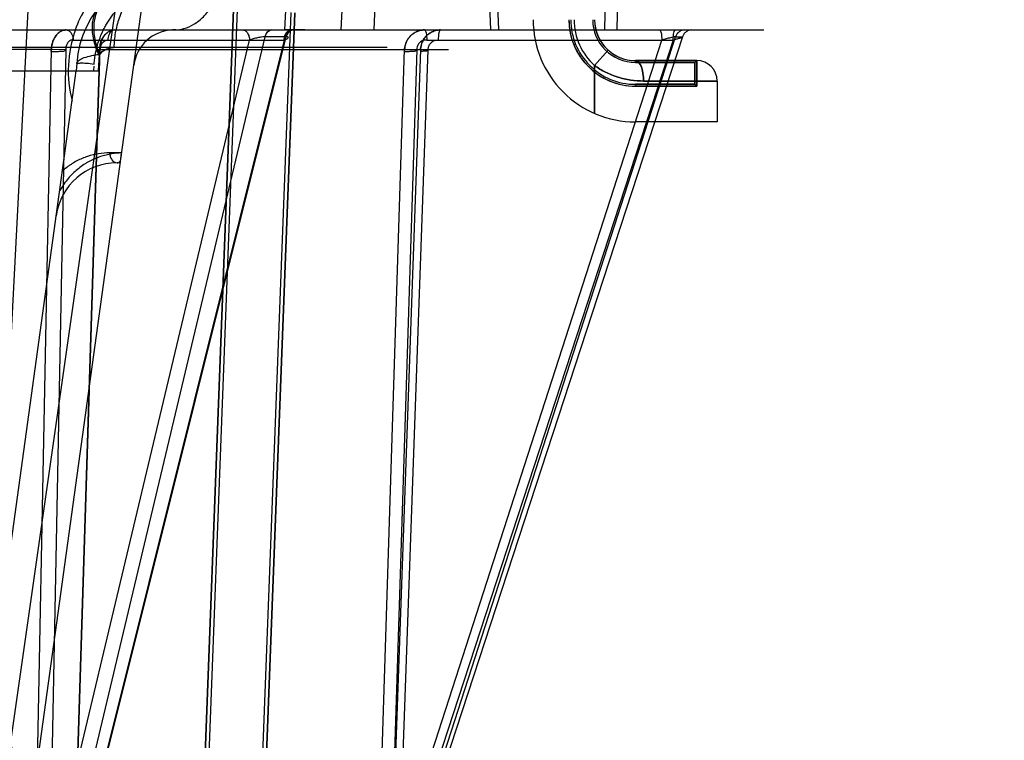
# Model space of a CAD drawing. Header units: millimetres. Extents: x 0 to 297, y 0 to 210.
# Tile 401 of 455: x 240.589 to 240.974, y 160.277 to 160.559. Entities that reach past the tile are written whole.
import ezdxf

# ---------------------------------------------------------------- set-up
doc = ezdxf.new("R2010")
doc.units = ezdxf.units.MM
doc.header["$LTSCALE"] = 16.335
doc.layers.get('0').update_dxf_attribs({"linetype": 'CONTINUOUS'})
for name, color, linetype in [('AXES_REF', 7, 'CONTINUOUS'), ('INTFCLR_1', 7, 'CONTINUOUS'), ('INTFCLR_144815', 7, 'CONTINUOUS'), ('INTFCLR_72935', 7, 'CONTINUOUS')]:
    doc.layers.add(name, color=color, linetype=linetype)

msp = doc.modelspace()

# ---------------------------------------------------------------- linework, layer by layer
at = {"color": 7, "linetype": 'Continuous'}
for centre, radius in [((241.4302422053, 154.539298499), 7.756662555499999), ((241.4302422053, 154.539298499), 7.756), ((241.4302422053, 154.539298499), 7.706331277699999), ((241.4302422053, 161.177698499), 0.684), ((241.4302422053, 161.177698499), 0.6679999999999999), ((241.4302422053, 161.177698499), 0.6464), ((241.4302422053, 161.177698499), 0.64), ((241.4302422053, 161.177698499), 0.636)]:
    msp.add_circle(centre, radius, dxfattribs=at)
at = {"color": 9, "linetype": 'Continuous'}
msp.add_circle((241.4302422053, 161.177698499), 0.664, dxfattribs=at)
at = {"color": 7, "linetype": 'Continuous'}
msp.add_arc((241.4302422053, 154.539298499), 7.68, 278.2771290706, 261.7228709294, dxfattribs=at)
at = {"layer": 'AXES_REF', "color": 9, "linetype": 'Continuous'}
msp.add_arc((241.4302422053, 154.539298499), 7.075609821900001, 94.4118118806, 85.5881881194, dxfattribs=at)
at = {"layer": 'INTFCLR_1', "color": 6, "linetype": 'Continuous'}
for p, q in [((240.6728116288, 160.5633136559), (240.6615257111, 160.2679161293)), ((240.6742203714, 160.5632376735), (240.662935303, 160.2678623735)), ((240.6538495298, 159.4753140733), (240.6953711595, 160.5621008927)), ((240.6552601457, 159.4752871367), (240.6967799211, 160.5620254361)), ((240.8300185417, 160.5425985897), (240.8533186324, 160.5425985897)), ((240.8540185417, 160.543298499), (240.8533186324, 160.5425985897)), ((240.8533186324, 160.5339984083), (240.8533186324, 160.5425985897)), ((240.8540185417, 160.543298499), (240.8540185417, 160.533298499)), ((240.8533186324, 160.5339984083), (240.8300185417, 160.5339984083)), ((240.8300185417, 160.533298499), (240.8540185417, 160.533298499)), ((240.8540185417, 160.533298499), (240.8533186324, 160.5339984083)), ((240.8620185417, 160.519298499), (240.8300185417, 160.519298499))]:
    msp.add_line(p, q, dxfattribs=at)
at = {"layer": 'INTFCLR_1', "color": 9, "linetype": 'Continuous'}
for p, q in [((240.819351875, 160.5473728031), (240.8140185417, 160.5414099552)), ((240.8140185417, 160.5414099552), (240.8140185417, 160.5226378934)), ((240.8300185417, 160.5425985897), (240.8300185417, 160.543298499)), ((240.8540185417, 160.543298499), (240.8300185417, 160.543298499)), ((240.8300185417, 160.5339984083), (240.8300185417, 160.533298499)), ((240.8620185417, 160.535298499), (240.8332185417, 160.535298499)), ((240.8620185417, 160.535298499), (240.8620185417, 160.519298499))]:
    msp.add_line(p, q, dxfattribs=at)
at = {"layer": 'INTFCLR_1', "color": 6, "linetype": 'Continuous'}
for radius, start, end in [(0.04, 179.9999999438, 270.0000000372), (0.026, 179.9999999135, 270.0000000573), (0.0253000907, 179.9999982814, 269.9999994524), (0.0166999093, 179.9999973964, 269.9999991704)]:
    msp.add_arc((240.8300185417, 160.559298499), radius, start, end, dxfattribs=at)
at = {"layer": 'INTFCLR_1', "color": 9, "linetype": 'Continuous'}
for centre, radius, start, end in [((240.8300185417, 160.559298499), 0.024, 179.9999999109, 228.1896851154), ((240.8300185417, 160.559298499), 0.016, 180.0000000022, 270.0000000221), ((240.8540185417, 160.535298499), 0.008, 3.919999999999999e-08, 90.00000000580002)]:
    msp.add_arc(centre, radius, start, end, dxfattribs=at)
for points, knots in [([(240.8140185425, 160.5414099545), (240.8146928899, 160.540908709), (240.8161001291, 160.5399537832), (240.819090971, 160.5382909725), (240.8223093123, 160.5370026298), (240.8256445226, 160.5361086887), (240.8289970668, 160.5354828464), (240.8315401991, 160.5352998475), (240.8332185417, 160.535298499)], [0, 0, 0, 0, 0.1230841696, 0.248729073, 0.5007960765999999, 0.6282214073, 0.7541426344, 1, 1, 1, 1]), ([(240.8332185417, 160.535298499), (240.8332185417, 160.5362829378), (240.8331172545, 160.5377512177), (240.8327248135, 160.539657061), (240.8321539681, 160.541504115), (240.8311043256, 160.543298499), (240.830018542, 160.543298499)], [0, 0, 0, 0, 0.3274534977, 0.4897061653, 0.6388362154, 1, 1, 1, 1])]:
    msp.add_open_spline(points, degree=3, knots=knots, dxfattribs=at)
at = {"layer": 'INTFCLR_144815', "color": 9, "linetype": 'Continuous'}
for p, q in [((240.7189496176, 161.2100770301), (240.5738738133, 160.1957300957)), ((240.5782257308, 160.1393150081), (240.6517083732, 160.6718127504)), ((240.6939573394, 160.5792985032), (240.6927245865, 160.5553099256)), ((240.775650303, 160.5754381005), (240.7764694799, 160.5552984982)), ((240.8180218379, 160.5552984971), (240.8185830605, 160.5754380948)), ((240.8232749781, 160.5754380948), (240.8227145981, 160.5552984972)), ((239.5607711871, 160.5552984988), (240.8803257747, 160.555298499)), ((240.6007744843, 160.2224120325), (240.6790027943, 160.551333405)), ((240.606277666, 160.2211820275), (240.6850910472, 160.55256341)), ((240.6099969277, 160.5513334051), (240.6925955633, 160.5513334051)), ((240.6925955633, 160.5513334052), (240.6104519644, 160.2224120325)), ((240.6932573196, 160.55256341), (240.610499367, 160.2211820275)), ((240.6850910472, 160.55256341), (240.6850224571, 160.5525638)), ((240.6932573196, 160.55256341), (240.6850910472, 160.55256341)), ((240.6933241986, 160.5525638), (240.6932573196, 160.55256341)), ((240.7341374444, 160.2224120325), (240.8403221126, 160.551333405)), ((240.8448055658, 160.551333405), (240.7373294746, 160.2224120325)), ((240.7387346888, 160.2211820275), (240.8457135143, 160.55256341)), ((240.8484070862, 160.55256341), (240.740127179, 160.2211820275)), ((240.7483867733, 160.5513334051), (240.8448055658, 160.5513334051)), ((240.8457135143, 160.55256341), (240.8484070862, 160.55256341)), ((240.8484970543, 160.5525408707), (240.848428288, 160.5525638)), ((240.7329402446, 160.5484201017), (239.6950968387, 160.5484201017)), ((240.6015148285, 160.5475776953), (240.3859230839, 160.5475776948)), ((240.5947106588, 160.1984475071), (240.6015149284, 160.5475776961)), ((240.6070959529, 160.5474730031), (240.6007744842, 160.2224120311)), ((240.6203785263, 160.547577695), (240.609446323, 160.1984476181)), ((240.6104519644, 160.2224120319), (240.6206427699, 160.5474730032)), ((240.6203785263, 160.5475776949), (240.7569254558, 160.5475776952)), ((240.728593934, 160.1984475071), (240.7397281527, 160.5475776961)), ((240.745950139, 160.547577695), (240.7334543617, 160.1984476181)), ((240.7444988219, 160.5474730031), (240.7341374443, 160.2224120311)), ((240.7373294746, 160.2224120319), (240.7489671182, 160.5474730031)), ((240.6114165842, 160.5420887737), (240.6112214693, 160.5392985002)), ((240.6180581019, 160.5392984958), (240.6181825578, 160.5410657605)), ((240.5632967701, 160.192008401), (240.6104313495, 160.5335728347)), ((240.6289867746, 160.5071589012), (240.6242943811, 160.507158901)), ((240.628454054, 160.5032984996), (240.6271691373, 160.5032984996))]:
    msp.add_line(p, q, dxfattribs=at)
at = {"layer": 'INTFCLR_144815', "color": 6, "linetype": 'Continuous'}
for p, q in [((240.5973967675, 160.6613919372), (240.5700184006, 160.1389815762)), ((240.7159021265, 160.5792984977), (240.7147561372, 160.555298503)), ((240.7278094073, 160.5552985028), (240.7288935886, 160.5792984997)), ((240.7724835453, 160.5754381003), (240.7733018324, 160.5552984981)), ((240.7006823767, 160.5552984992), (240.6927245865, 160.5553099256)), ((240.619922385, 160.5392985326), (240.6203780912, 160.5458154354)), ((239.8081047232, 160.539298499), (240.6199323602, 160.5392984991)), ((240.6104313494, 160.5335728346), (240.6112205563, 160.539298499)), ((240.6104313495, 160.5335728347), (240.6112214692, 160.539298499))]:
    msp.add_line(p, q, dxfattribs=at)
at = {"layer": 'INTFCLR_144815', "color": 7, "linetype": 'Continuous'}
for p, q in [((240.6070959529, 160.5474730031), (240.6015149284, 160.5475776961)), ((240.6206427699, 160.5474730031), (240.6193909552, 160.5475521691)), ((240.7444988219, 160.5474730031), (240.7397281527, 160.5475776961)), ((240.7458694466, 160.5475811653), (240.7489671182, 160.5474730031)), ((240.6285259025, 160.503819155), (240.6289867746, 160.507158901))]:
    msp.add_line(p, q, dxfattribs=at)
at = {"layer": 'INTFCLR_144815', "color": 9, "linetype": 'Continuous'}
msp.add_lwpolyline([(240.6942151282, 160.5522676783), (240.6942198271, 160.5523066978), (240.694213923, 160.5523429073), (240.6941977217, 160.5523763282), (240.6941715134, 160.5524069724), (240.6941356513, 160.5524348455), (240.6940906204, 160.5524599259), (240.6940369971, 160.5524820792), (240.6939750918, 160.5525013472), (240.6939049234, 160.552517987), (240.6938266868, 160.5525320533), (240.693740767, 160.5525434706), (240.6936472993, 160.5525523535), (240.6935464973, 160.5525587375), (240.6934386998, 160.5525625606), (240.6933241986, 160.5525638)], dxfattribs=at)
msp.add_circle((240.2140185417, 160.139298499), 0.3956209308, dxfattribs=at)
for centre, radius, start, end in [((240.6513191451, 160.539298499), 0.04, 90.0000000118, 176.0000000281), ((240.6554117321, 160.5392326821), 0.0473173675, 160.1517008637, 194.4239714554), ((240.6495735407, 160.539298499), 0.016, 92.34991582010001, 172.1430251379), ((240.2140185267, 160.1393682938), 0.3916209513, 359.9897887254, 180.0102113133), ((240.6271691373, 160.479298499), 0.024, 89.9999999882, 172.1430251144)]:
    msp.add_arc(centre, radius, start, end, dxfattribs=at)
at = {"layer": 'INTFCLR_144815', "color": 6, "linetype": 'Continuous'}
for centre, radius, start, end in [((240.6501336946, 160.5255739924), 0.0297359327, 90.0023301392, 92.34403346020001), ((240.6495735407, 160.539298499), 0.016, 90.0000000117, 92.34991582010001)]:
    msp.add_arc(centre, radius, start, end, dxfattribs=at)
at = {"layer": 'INTFCLR_144815', "color": 9, "linetype": 'Continuous'}
for points, knots in [([(240.65013251, 160.555309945), (240.6512218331, 160.5553544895), (240.6537155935, 160.5557598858), (240.6574871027, 160.5574486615), (240.661228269, 160.5604600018), (240.6645282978, 160.5646063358), (240.6671950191, 160.5696561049), (240.6691057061, 160.5752868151), (240.6700448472, 160.5802031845), (240.670417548, 160.5841294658), (240.6704852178, 160.5860648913), (240.6704906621, 160.5870192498)], [0, 0, 0, 0, 0.079538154, 0.1823736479, 0.2978289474, 0.4265721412, 0.5663430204, 0.7123997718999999, 0.8588159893, 0.9303734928, 1, 1, 1, 1]), ([(240.6408736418, 160.5846538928), (240.6383856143, 160.583814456), (240.6347037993, 160.5822321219), (240.6306589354, 160.5798695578), (240.6283696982, 160.5783304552), (240.6266709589, 160.5770785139), (240.6250124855, 160.5757404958), (240.6228555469, 160.5738370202), (240.6202849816, 160.5712414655), (240.6179346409, 160.5683893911), (240.6161894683, 160.5659408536), (240.6136241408, 160.5619535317), (240.6118865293, 160.5583272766), (240.6107982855, 160.5552984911)], [0, 0, 0, 0, 0.1812991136, 0.2751287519, 0.3231422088, 0.371699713, 0.4207841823, 0.4702213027, 0.5702691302, 0.6726435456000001, 0.7250124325, 0.7777894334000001, 1, 1, 1, 1]), ([(240.651319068, 160.579298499), (240.6497977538, 160.5792984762), (240.6466267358, 160.5789361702), (240.6419508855, 160.5772602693), (240.6374669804, 160.5743759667), (240.6334695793, 160.5703689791), (240.6302011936, 160.565458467), (240.6278180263, 160.5599560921), (240.6263708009, 160.5542118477), (240.6259864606, 160.550323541), (240.6259334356, 160.5484189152)], [0, 0, 0, 0, 0.103625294, 0.2152505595, 0.3354688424, 0.4637590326, 0.5980529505, 0.7349076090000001, 0.8702149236, 1, 1, 1, 1]), ([(240.6182452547, 160.5419493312), (240.618296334, 160.5426762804), (240.6184429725, 160.5441199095), (240.61890199, 160.5469323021), (240.619766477, 160.5503043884), (240.6209892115, 160.5534971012), (240.6221455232, 160.5558883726), (240.6233766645, 160.5581153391), (240.6247488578, 160.5601975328), (240.6262478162, 160.5621264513), (240.6277810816, 160.5639110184), (240.6297964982, 160.5659370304), (240.6323578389, 160.5680700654), (240.6350127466, 160.5699027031), (240.6385844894, 160.5719329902), (240.6431674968, 160.5738238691), (240.648786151, 160.5751515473), (240.6525557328, 160.5754345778), (240.6544179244, 160.575438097)], [0, 0, 0, 0, 0.0403295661, 0.08024126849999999, 0.1576250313, 0.2325070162, 0.2690202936, 0.3045528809, 0.3732772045, 0.4067303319, 0.4396992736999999, 0.5034370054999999, 0.5646164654, 0.6239156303, 0.6817237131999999, 0.7917490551, 0.8969435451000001, 1, 1, 1, 1]), ([(240.6072690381, 160.5552984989), (240.6078089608, 160.5552984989), (240.6088123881, 160.554794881), (240.609753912, 160.5532978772), (240.6099925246, 160.5520732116), (240.6099969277, 160.5513334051)], [0, 0, 0, 0, 0.3096130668, 0.5757580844, 1, 1, 1, 1]), ([(240.6263175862, 160.555298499), (240.6257776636, 160.555298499), (240.6247742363, 160.5547948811), (240.6238327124, 160.5532978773), (240.6235940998, 160.5520732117), (240.6235896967, 160.5513334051)], [0, 0, 0, 0, 0.3096130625, 0.5757580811, 1, 1, 1, 1]), ([(240.6762749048, 160.555298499), (240.6766206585, 160.555298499), (240.6773997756, 160.5550644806), (240.6783055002, 160.5541273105), (240.6788711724, 160.5528132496), (240.6789998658, 160.5518254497), (240.6790027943, 160.5513334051)], [0, 0, 0, 0, 0.1970870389, 0.4393178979, 0.7195190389, 1, 1, 1, 1]), ([(240.6877289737, 160.555298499), (240.686781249, 160.555298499), (240.6855207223, 160.5541824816), (240.6851110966, 160.5529364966), (240.6850224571, 160.5525638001)], [0, 0, 0, 0, 0.7121375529, 1, 1, 1, 1]), ([(240.6850910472, 160.55256341), (240.6851820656, 160.552936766), (240.6856092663, 160.5541980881), (240.6869025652, 160.555298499), (240.6878663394, 160.555298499)], [0, 0, 0, 0, 0.2850681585, 1, 1, 1, 1]), ([(240.6925955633, 160.5513334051), (240.6925984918, 160.5518254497), (240.6927360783, 160.5528155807), (240.6933844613, 160.5544184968), (240.6945756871, 160.555298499), (240.695323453, 160.555298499)], [0, 0, 0, 0, 0.2841969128, 0.5681103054, 1, 1, 1, 1]), ([(240.6932573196, 160.55256341), (240.693348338, 160.552936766), (240.6937755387, 160.5541980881), (240.6950688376, 160.555298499), (240.6960326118, 160.555298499)], [0, 0, 0, 0, 0.2850681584, 1, 1, 1, 1]), ([(240.696166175, 160.555298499), (240.6958606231, 160.555298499), (240.6944725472, 160.5550091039), (240.6935832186, 160.5536009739), (240.6933241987, 160.5525638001)], [0, 0, 0, 0, 0.2222874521, 1, 1, 1, 1]), ([(240.7474870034, 160.555298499), (240.7476307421, 160.555298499), (240.7479608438, 160.5548553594), (240.7482699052, 160.5535662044), (240.748384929, 160.5522728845), (240.7483867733, 160.5513334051)], [0, 0, 0, 0, 0.1031172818, 0.3260215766, 1, 1, 1, 1]), ([(240.7537699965, 160.5552984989), (240.7536262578, 160.5552984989), (240.753296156, 160.5548553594), (240.7529870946, 160.5535662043), (240.7528720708, 160.5522728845), (240.7528702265, 160.5513334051)], [0, 0, 0, 0, 0.1031172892, 0.3260215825, 1, 1, 1, 1]), ([(240.8394223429, 160.555298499), (240.8395660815, 160.555298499), (240.8398961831, 160.5548553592), (240.8402052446, 160.5535662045), (240.8403202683, 160.5522728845), (240.8403221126, 160.5513334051)], [0, 0, 0, 0, 0.1031172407, 0.3260215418, 1, 1, 1, 1]), ([(240.8448055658, 160.5513334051), (240.844806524, 160.5518214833), (240.8448657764, 160.5529818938), (240.8450220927, 160.5541700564), (240.8454352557, 160.555298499), (240.8457053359, 160.555298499)], [0, 0, 0, 0, 0.3517099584, 0.805380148, 1, 1, 1, 1]), ([(240.849363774, 160.555298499), (240.848972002, 160.555298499), (240.8481606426, 160.5551700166), (240.8470555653, 160.5545955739), (240.8461832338, 160.5536937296), (240.8458134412, 160.5529460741), (240.8456900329, 160.5525638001)], [0, 0, 0, 0, 0.2409787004, 0.4956984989, 0.7529145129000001, 1, 1, 1, 1]), ([(240.8494109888, 160.555298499), (240.8490167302, 160.555298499), (240.8482007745, 160.5551701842), (240.8470888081, 160.5545962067), (240.8462104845, 160.5536944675), (240.8458377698, 160.5529459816), (240.8457135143, 160.55256341)], [0, 0, 0, 0, 0.2415412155, 0.4965541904, 0.7535663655, 1, 1, 1, 1]), ([(240.8521414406, 160.555298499), (240.8517467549, 160.555298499), (240.8509288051, 160.555169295), (240.84981238, 160.5545970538), (240.848928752, 160.5536955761), (240.848553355, 160.552946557), (240.848428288, 160.5525638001)], [0, 0, 0, 0, 0.2412372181, 0.496779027, 0.753881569, 1, 1, 1, 1]), ([(240.6099969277, 160.5513334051), (240.6094449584, 160.5513800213), (240.6084196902, 160.5510233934), (240.6073099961, 160.54958008), (240.607052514, 160.5482898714), (240.6070959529, 160.5474730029)], [0, 0, 0, 0, 0.309794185, 0.5425112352, 1, 1, 1, 1]), ([(240.6206427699, 160.5474730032), (240.6206351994, 160.5476558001), (240.620662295, 160.5482577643), (240.6208622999, 160.5492919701), (240.6216013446, 160.550733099), (240.6228474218, 160.5513962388), (240.6235896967, 160.5513334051)], [0, 0, 0, 0, 0.102408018, 0.3366396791, 0.583026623, 1, 1, 1, 1]), ([(240.6850224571, 160.5525638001), (240.6845886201, 160.5525637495), (240.6836172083, 160.552476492), (240.6820985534, 160.5522181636), (240.6805211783, 160.5518373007), (240.679485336, 160.5515153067), (240.6790027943, 160.5513334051)], [0, 0, 0, 0, 0.2110630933, 0.4730654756, 0.7491158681, 1, 1, 1, 1]), ([(240.6925955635, 160.5513334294), (240.692989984, 160.5514801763), (240.6935168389, 160.5517234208), (240.6941648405, 160.55206471), (240.6942150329, 160.5522676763)], [0, 0, 0, 0, 0.668081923, 1, 1, 1, 1]), ([(240.7483867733, 160.5513334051), (240.7481401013, 160.5513490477), (240.747404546, 160.5513267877), (240.7462259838, 160.5509199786), (240.7448602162, 160.549694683), (240.7444448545, 160.5483047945), (240.7444988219, 160.5474730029)], [0, 0, 0, 0, 0.1209508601, 0.3579856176, 0.5921087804, 1, 1, 1, 1]), ([(240.7489671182, 160.5474730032), (240.7489559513, 160.5476556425), (240.7489891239, 160.5482643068), (240.7492585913, 160.549335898), (240.7503800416, 160.5508700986), (240.7519196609, 160.551393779), (240.7528702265, 160.5513334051)], [0, 0, 0, 0, 0.0898047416, 0.2980750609, 0.532532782, 1, 1, 1, 1]), ([(240.8456900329, 160.5525638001), (240.8450225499, 160.5525635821), (240.8438222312, 160.5522119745), (240.8420379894, 160.5518078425), (240.8409080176, 160.5514989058), (240.8403221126, 160.5513334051)], [0, 0, 0, 0, 0.3633821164, 0.6685484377, 1, 1, 1, 1]), ([(240.8448055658, 160.551333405), (240.8452818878, 160.5514680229), (240.8461695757, 160.5516788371), (240.847265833, 160.5521776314), (240.8483690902, 160.5521492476), (240.8484970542, 160.5525408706)], [0, 0, 0, 0, 0.3820168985, 0.6820258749, 1, 1, 1, 1]), ([(240.6114165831, 160.5420887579), (240.6114455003, 160.5425022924), (240.6121251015, 160.5434625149), (240.6139555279, 160.5443538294), (240.6160931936, 160.5450109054), (240.6183417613, 160.5454899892), (240.6196582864, 160.5457090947), (240.6203681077, 160.545813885)], [0, 0, 0, 0, 0.1233594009, 0.3159744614, 0.6030088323, 0.7864831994, 1, 1, 1, 1]), ([(240.6114165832, 160.5420887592), (240.6114205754, 160.5421458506), (240.6116601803, 160.5422495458), (240.6124283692, 160.5423561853), (240.6137060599, 160.5423751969), (240.6157780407, 160.5422803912), (240.6172373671, 160.5421407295), (240.6182452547, 160.5419493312)], [0, 0, 0, 0, 0.0248838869, 0.0896715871, 0.3680329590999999, 0.5539403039, 1, 1, 1, 1]), ([(240.6289857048, 160.5071508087), (240.6277011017, 160.507120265), (240.6256494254, 160.5069311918), (240.6228757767, 160.5063656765), (240.6198763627, 160.5054950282), (240.6173292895, 160.5043955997), (240.6152448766, 160.5032212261), (240.6138487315, 160.5023536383), (240.6121547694, 160.5011394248), (240.6102318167, 160.4994813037), (240.608429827, 160.4976156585), (240.6067751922, 160.4955480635), (240.6055620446, 160.4936952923), (240.6049163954, 160.4925342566), (240.6047155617, 160.4921528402)], [0, 0, 0, 0, 0.1289233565, 0.2059005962, 0.2837489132, 0.4420153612, 0.4826197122, 0.5237646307, 0.6068862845, 0.6914364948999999, 0.7781809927, 0.866754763, 0.9567508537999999, 1, 1, 1, 1]), ([(240.6242943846, 160.507158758), (240.6228442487, 160.5071579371), (240.6199191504, 160.5069279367), (240.6155962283, 160.5058805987), (240.6121111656, 160.5044084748), (240.6097721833, 160.50305981), (240.6084477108, 160.5021757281), (240.6072130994, 160.5012751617), (240.6063454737, 160.500555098), (240.6058089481, 160.5000739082)], [0, 0, 0, 0, 0.2150623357, 0.4330281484, 0.6570260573, 0.773418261, 0.8330111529, 0.89311716, 1, 1, 1, 1]), ([(240.624294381, 160.507158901), (240.6243065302, 160.5066751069), (240.6244644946, 160.5057027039), (240.625178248, 160.5041172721), (240.6264051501, 160.5032984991), (240.6271691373, 160.5032984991)], [0, 0, 0, 0, 0.279226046, 0.5591969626, 1, 1, 1, 1]), ([(240.6271691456, 160.5032984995), (240.6272840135, 160.5032985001), (240.6278025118, 160.503355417), (240.6282684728, 160.5036684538), (240.6285452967, 160.5039606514)], [0, 0, 0, 0, 0.2220211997, 1, 1, 1, 1])]:
    msp.add_open_spline(points, degree=3, knots=knots, dxfattribs=at)
at = {"layer": 'INTFCLR_144815', "color": 7, "linetype": 'Continuous'}
for points, knots in [([(240.6201332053, 160.5645747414), (240.619697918, 160.5640260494), (240.618911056, 160.5628230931), (240.6180521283, 160.5607921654), (240.6175284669, 160.558536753), (240.6173524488, 160.5560977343), (240.6175307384, 160.5535194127), (240.6180496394, 160.5508494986), (240.6188918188, 160.5481383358), (240.6196373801, 160.5463572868), (240.6200536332, 160.5454701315)], [0, 0, 0, 0, 0.1045510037, 0.2132178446, 0.3275438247, 0.4486092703, 0.5769211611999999, 0.7122279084, 0.8537156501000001, 1, 1, 1, 1]), ([(240.6203681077, 160.545813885), (240.6195910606, 160.547713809), (240.6184075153, 160.5515124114), (240.6179516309, 160.5572041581), (240.6190095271, 160.5623220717), (240.6207587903, 160.5651528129), (240.6218000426, 160.5662915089)], [0, 0, 0, 0, 0.2853259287, 0.5489450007, 0.7855215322, 1, 1, 1, 1]), ([(240.6014707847, 160.5468081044), (240.6014528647, 160.5471906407), (240.6015076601, 160.5479610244), (240.6016484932, 160.5492199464), (240.6019637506, 160.5505536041), (240.6025012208, 160.5518877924), (240.6032140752, 160.5530600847), (240.604077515, 160.5540244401), (240.6050660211, 160.5547474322), (240.6061423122, 160.5551963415), (240.6068988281, 160.555298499), (240.6072690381, 160.5552984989)], [0, 0, 0, 0, 0.101127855, 0.2031616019, 0.3345723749, 0.461527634, 0.5815023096, 0.6950884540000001, 0.8011672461, 0.902237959, 1, 1, 1, 1]), ([(240.6072690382, 160.5552984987), (240.6067282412, 160.5552984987), (240.6055887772, 160.5550693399), (240.6040773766, 160.5540942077), (240.6028562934, 160.5526108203), (240.6021458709, 160.5510903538), (240.6017637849, 160.5497500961), (240.6015758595, 160.5486776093), (240.6015230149, 160.5479457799), (240.6015148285, 160.547577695)], [0, 0, 0, 0, 0.1534380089, 0.3204654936, 0.5006655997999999, 0.6916356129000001, 0.7922242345, 0.8955390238, 1, 1, 1, 1]), ([(240.6263175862, 160.555298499), (240.6259382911, 160.5552984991), (240.625164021, 160.5551964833), (240.6240601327, 160.5547486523), (240.6230436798, 160.5540265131), (240.6221535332, 160.5530623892), (240.6214156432, 160.5518902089), (240.6208564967, 160.5505556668), (240.6205252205, 160.5492210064), (240.6203734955, 160.5479614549), (240.620312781, 160.5471908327), (240.6203288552, 160.5468081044)], [0, 0, 0, 0, 0.09910876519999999, 0.2014103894, 0.3083362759, 0.4222812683, 0.5421188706, 0.6684489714, 0.7988324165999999, 0.8999060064, 1, 1, 1, 1]), ([(240.6203785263, 160.547577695), (240.6203981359, 160.5482614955), (240.6205645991, 160.5496094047), (240.6211902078, 160.5514987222), (240.6221471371, 160.5531076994), (240.6233683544, 160.5543354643), (240.6247790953, 160.5551150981), (240.6258126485, 160.5552984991), (240.6263175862, 160.5552984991)], [0, 0, 0, 0, 0.1918781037, 0.3781901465, 0.5545000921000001, 0.712227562, 0.8583699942, 1, 1, 1, 1]), ([(240.7396666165, 160.5468081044), (240.739643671, 160.5471906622), (240.7397199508, 160.547964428), (240.7399145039, 160.5492302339), (240.7403500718, 160.5505773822), (240.7410864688, 160.5519170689), (240.7420586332, 160.553090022), (240.7432290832, 160.5540489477), (240.7445586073, 160.5547616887), (240.7459942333, 160.5551998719), (240.7469910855, 160.5552984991), (240.7474870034, 160.555298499)], [0, 0, 0, 0, 0.08939801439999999, 0.1801112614, 0.2988111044, 0.4173592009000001, 0.5346686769, 0.6520259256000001, 0.768114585, 0.8843193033, 1, 1, 1, 1]), ([(240.7474870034, 160.555298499), (240.7471287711, 160.555298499), (240.7464043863, 160.5552468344), (240.7453320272, 160.5550126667), (240.7442912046, 160.5546203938), (240.7433115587, 160.5540772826), (240.7424257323, 160.553402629), (240.7416520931, 160.5526180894), (240.7409992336, 160.5517428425), (240.740470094, 160.5507860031), (240.7400719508, 160.5497595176), (240.7398142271, 160.5486833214), (240.739740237, 160.5479465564), (240.7397281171, 160.547577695)], [0, 0, 0, 0, 0.0888582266, 0.1794212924, 0.2713557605, 0.3637659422, 0.4562903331, 0.5465939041, 0.6361948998, 0.7263012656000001, 0.8169838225, 0.9084558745, 1, 1, 1, 1]), ([(240.7537699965, 160.5552984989), (240.7532710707, 160.555298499), (240.7522682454, 160.5551998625), (240.7508235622, 160.5547618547), (240.7494849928, 160.5540493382), (240.7483058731, 160.5530905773), (240.74732551, 160.5519178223), (240.7465818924, 160.5505781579), (240.7461408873, 160.5492306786), (240.7459426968, 160.5479646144), (240.7458644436, 160.5471907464), (240.7458867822, 160.5468081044)], [0, 0, 0, 0, 0.1159879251, 0.2324934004, 0.3488118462, 0.4662927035, 0.5836026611, 0.7020116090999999, 0.8204444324, 0.9108937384, 1, 1, 1, 1]), ([(240.745950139, 160.547577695), (240.7459741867, 160.5482651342), (240.7461975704, 160.5496408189), (240.7470390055, 160.5515485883), (240.7483207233, 160.5531587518), (240.7499392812, 160.5543694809), (240.751785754, 160.5551253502), (240.753107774, 160.5552984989), (240.7537699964, 160.5552984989)], [0, 0, 0, 0, 0.1703347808, 0.3408148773, 0.5109925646, 0.6742140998, 0.8360137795, 1, 1, 1, 1]), ([(240.6014707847, 160.5468081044), (240.6021265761, 160.5468178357), (240.6030511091, 160.5468463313), (240.6042448, 160.5469113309), (240.6049784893, 160.5469257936), (240.6056189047, 160.5470312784), (240.6061676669, 160.5469243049), (240.6066973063, 160.5471010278), (240.6069178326, 160.5474581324), (240.6070959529, 160.5474730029)], [0, 0, 0, 0, 0.3411730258, 0.4810790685, 0.6217711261, 0.722979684, 0.8158694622, 0.9070214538, 1, 1, 1, 1]), ([(240.6203288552, 160.5468081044), (240.6199954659, 160.5468133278), (240.6189089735, 160.5468294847), (240.6197584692, 160.5470298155), (240.6202436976, 160.5469495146), (240.6204211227, 160.5474545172), (240.6206427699, 160.5474730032)], [0, 0, 0, 0, 0.4035049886, 0.5686945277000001, 0.730839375, 1, 1, 1, 1]), ([(240.6200536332, 160.5454701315), (240.6202346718, 160.5457078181), (240.6207581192, 160.5462477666), (240.6217108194, 160.5471117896), (240.6230155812, 160.5478508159), (240.624467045, 160.5483176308), (240.6254522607, 160.5484168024), (240.6259334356, 160.5484189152)], [0, 0, 0, 0, 0.1319272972, 0.330950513, 0.5663518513, 0.7875341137, 1, 1, 1, 1]), ([(240.6203681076, 160.545813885), (240.620786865, 160.5463013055), (240.6217967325, 160.5472145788), (240.6233536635, 160.5479981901), (240.6247803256, 160.5483535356), (240.625544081, 160.548412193), (240.6259333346, 160.5484152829)], [0, 0, 0, 0, 0.3049220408, 0.6383655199, 0.815288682, 1, 1, 1, 1]), ([(240.7396666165, 160.5468081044), (240.7402687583, 160.5468331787), (240.7411132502, 160.5468933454), (240.7422234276, 160.5469406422), (240.7429676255, 160.54703606), (240.7438271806, 160.5468909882), (240.7442113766, 160.5474549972), (240.7444988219, 160.5474730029)], [0, 0, 0, 0, 0.365006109, 0.5137228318, 0.6704364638, 0.8255661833, 1, 1, 1, 1]), ([(240.7489671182, 160.5474730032), (240.7486875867, 160.5474554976), (240.7483583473, 160.546910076), (240.7475408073, 160.5470250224), (240.7469909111, 160.5469402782), (240.7455270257, 160.5468267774), (240.7458867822, 160.5468081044)], [0, 0, 0, 0, 0.261661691, 0.4719565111, 0.6634479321, 1, 1, 1, 1])]:
    msp.add_open_spline(points, degree=3, knots=knots, dxfattribs=at)
at = {"layer": 'INTFCLR_72935', "color": 6, "linetype": 'Continuous'}
for p, q in [((240.66143761, 160.2656101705), (240.6728116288, 160.5633136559)), ((240.6742199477, 160.5632266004), (240.6627953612, 160.2641995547)), ((240.6538490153, 159.4753006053), (240.6953715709, 160.562111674)), ((240.6967799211, 160.5620254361), (240.6552601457, 159.4752871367)), ((240.8533186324, 160.5425985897), (240.8300185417, 160.5425985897)), ((240.8540185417, 160.543298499), (240.8533186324, 160.5425985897)), ((240.8533186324, 160.5425985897), (240.8533186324, 160.5339984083)), ((240.8540185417, 160.533298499), (240.8540185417, 160.543298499)), ((240.8300185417, 160.5339984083), (240.8533186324, 160.5339984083)), ((240.8540185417, 160.533298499), (240.8300185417, 160.533298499)), ((240.8540185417, 160.533298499), (240.8533186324, 160.5339984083)), ((240.8620185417, 160.519298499), (240.8300185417, 160.519298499))]:
    msp.add_line(p, q, dxfattribs=at)
at = {"layer": 'INTFCLR_72935', "color": 9, "linetype": 'Continuous'}
for p, q in [((240.8140185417, 160.5414099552), (240.819351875, 160.5473728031)), ((240.8140185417, 160.5226378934), (240.8140185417, 160.5414099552)), ((240.8300185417, 160.543298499), (240.8300185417, 160.5425985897)), ((240.8300185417, 160.543298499), (240.8540185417, 160.543298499)), ((240.8300185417, 160.533298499), (240.8300185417, 160.5339984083)), ((240.8332185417, 160.535298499), (240.8620185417, 160.535298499)), ((240.8620185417, 160.535298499), (240.8620185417, 160.519298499))]:
    msp.add_line(p, q, dxfattribs=at)
at = {"layer": 'INTFCLR_72935', "color": 6, "linetype": 'Continuous'}
for radius, start, end in [(0.04, 179.9999999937, 270.0000000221), (0.026, 179.9999999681, 269.9999998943), (0.0253000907, 179.9999982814, 269.9999994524), (0.0166999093, 179.9999973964, 269.9999991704)]:
    msp.add_arc((240.8300185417, 160.559298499), radius, start, end, dxfattribs=at)
at = {"layer": 'INTFCLR_72935', "color": 9, "linetype": 'Continuous'}
for centre, radius, start, end in [((240.8300185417, 160.559298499), 0.024, 180.000000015, 228.1896850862), ((240.8300185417, 160.559298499), 0.016, 180.0000000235, 269.9999999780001), ((240.8540185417, 160.535298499), 0.008, 1.57e-08, 89.9999999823)]:
    msp.add_arc(centre, radius, start, end, dxfattribs=at)
for points, knots in [([(240.8332185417, 160.535298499), (240.8315401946, 160.535298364), (240.8289969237, 160.5354823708), (240.8256447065, 160.5361094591), (240.8223090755, 160.5370017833), (240.819090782, 160.5382907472), (240.8161004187, 160.5399541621), (240.814692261, 160.5409078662), (240.8140185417, 160.5414099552)], [0, 0, 0, 0, 0.2458575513, 0.3717785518, 0.4992030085, 0.7512711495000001, 0.8769160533, 1, 1, 1, 1]), ([(240.830018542, 160.543298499), (240.8305919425, 160.543298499), (240.8319859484, 160.5421373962), (240.8326063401, 160.5401767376), (240.8331201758, 160.5377608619), (240.8332185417, 160.5362829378), (240.8332185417, 160.535298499)], [0, 0, 0, 0, 0.1885962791, 0.5157721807, 0.6762097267, 1, 1, 1, 1])]:
    msp.add_open_spline(points, degree=3, knots=knots, dxfattribs=at)

doc.saveas('drawing.dxf')
